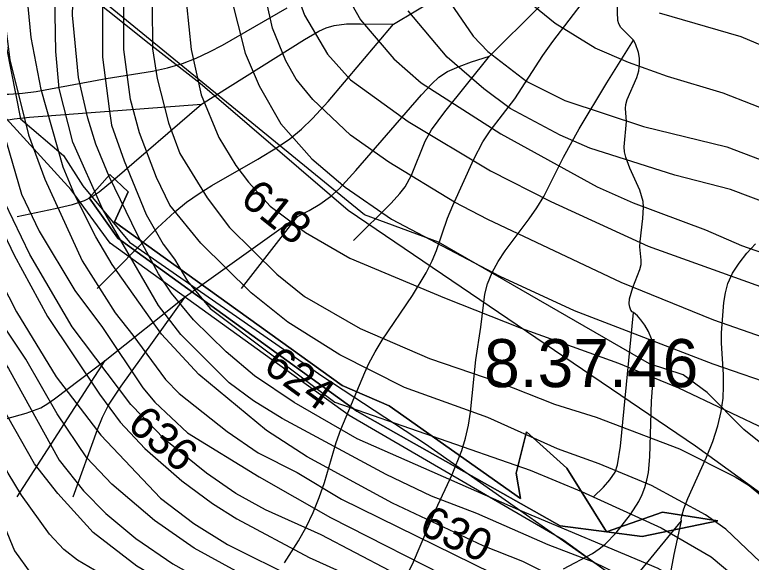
# Model space of a CAD drawing. Extents: x -709584 to -702006, y -1161789 to -1157496.
# Drawn here: x -707935.3 to -707705.2, y -1160100 to -1159929 of the extents above; entities that cross this region are included whole.
import ezdxf

# ---------------------------------------------------------------- set-up
doc = ezdxf.new("R2010")
doc.units = 0
for name, color, linetype in [('102_obvod PÚ', 7, 'Continuous'), ('120_vrstevnice hlavní', 7, 'Continuous'), ('121_vrstevnice hlavní_popis', 7, 'Continuous'), ('122_vrstevnice základní', 7, 'Continuous'), ('408_BPEJ_linie', 7, 'Continuous'), ('409_BPEJ_popis', 7, 'Continuous'), ('411_akumulovaný odtok', 7, 'Continuous')]:
    doc.layers.add(name, color=color, linetype=linetype)

msp = doc.modelspace()

# ---------------------------------------------------------------- linework, layer by layer
at = {"layer": '102_obvod PÚ'}
for points in [[(-707698.9, -1160148.69), (-707729.9, -1160127.32), (-707742.78, -1160108.48), (-707764.12, -1160093), (-707830.79, -1160054.19), (-707905.48, -1160000.3), (-707917.69, -1159983.67), (-707937.88, -1159961.55), (-707944.02, -1159923.62), (-707932.03, -1159906.96), (-707893.28, -1159937.97), (-707877.33, -1159950.42), (-707831.09, -1159990.06), (-707722.66, -1160063.67), (-707693.15, -1160085)], [(-707912, -1159986.19), (-707905.61, -1159978.94), (-707899.9, -1159984.33), (-707904.11, -1159993.64), (-707833.04, -1160044.74), (-707818.33, -1160051.18), (-707777.26, -1160080.04), (-707778.65, -1160072.19), (-707775.41, -1160059.24), (-707762.81, -1160070.55), (-707750.42, -1160090.45), (-707764.92, -1160088.57), (-707828.46, -1160052.75), (-707903.03, -1159998.83), (-707912, -1159986.19)], [(-707912, -1159986.19), (-707903.03, -1159998.83), (-707828.46, -1160052.75), (-707764.92, -1160088.57), (-707750.42, -1160090.45), (-707739.26, -1160091.89), (-707715.64, -1160087.07), (-707732.95, -1160084.32), (-707750.42, -1160090.45), (-707762.81, -1160070.55), (-707775.41, -1160059.24), (-707778.65, -1160072.19), (-707777.26, -1160080.04), (-707818.33, -1160051.18), (-707833.04, -1160044.74), (-707904.11, -1159993.64), (-707899.9, -1159984.33), (-707905.61, -1159978.94), (-707912, -1159986.19)], [(-707750.42, -1160090.45), (-707732.95, -1160084.32), (-707715.64, -1160087.07), (-707739.26, -1160091.89), (-707750.42, -1160090.45)]]:
    msp.add_lwpolyline(points, dxfattribs=at)
at = {"layer": '120_vrstevnice hlavní'}
for points in [[(-708058.68, -1159888.38), (-708051.11, -1159888.87), (-708046.83, -1159889.85), (-708041.28, -1159893.52), (-708031.65, -1159903.76), (-708022.25, -1159919.67), (-708003.15, -1159961.04), (-707995.49, -1159979.84), (-707984.93, -1160002.4), (-707972.49, -1160024.97), (-707953.69, -1160055.05), (-707946.31, -1160070.1), (-707935.32, -1160096.42), (-707930.25, -1160103.51), (-707925.62, -1160107.71), (-707917.96, -1160112.62), (-707911.02, -1160116.09), (-707893.66, -1160122.89), (-707852, -1160141.55), (-707841.59, -1160147.05), (-707827.7, -1160155.87), (-707817.43, -1160163.68), (-707801.66, -1160179.02), (-707794.87, -1160187.26)], [(-707972.06, -1159910.12), (-707968.44, -1159931.82), (-707963.23, -1159956.99), (-707958.17, -1159973.19), (-707951.37, -1159989.39), (-707934.74, -1160021.79), (-707922.3, -1160042.04), (-707908.41, -1160060.26), (-707889.75, -1160079.93), (-707879.34, -1160087.89), (-707868.78, -1160094.4), (-707847.08, -1160105.25), (-707810.63, -1160121.74), (-707798.48, -1160128.53), (-707790.38, -1160134.03), (-707781.99, -1160140.68), (-707769.55, -1160153.41), (-707762.32, -1160162.53), (-707758.56, -1160168.17)], [(-707708.37, -1160189.28), (-707715.31, -1160163.25), (-707717.92, -1160155.44), (-707725.44, -1160139.24), (-707731.22, -1160130.41), (-707740.77, -1160120.29), (-707752.34, -1160111.76), (-707776.58, -1160099.69), (-707788.94, -1160094.83), (-707817.29, -1160081.52), (-707843.9, -1160067.06), (-707856.63, -1160058.81), (-707877.75, -1160041.31), (-707889.46, -1160028.73), (-707904.8, -1160007.03), (-707910, -1159998.35), (-707916.51, -1159985.34), (-707920.13, -1159976.66), (-707927.07, -1159952.36), (-707930.11, -1159936.16), (-707931.7, -1159919.96)], [(-707834.06, -1159918.51), (-707827.27, -1159930.66), (-707816.85, -1159942.81), (-707808.32, -1159950.33), (-707783.44, -1159966.24), (-707753.35, -1159982.73), (-707742.07, -1159987.79), (-707719.51, -1159996.18), (-707708.22, -1160001.1), (-707696.94, -1160005.01)], [(-707892.36, -1159925.74), (-707892.21, -1159939.63), (-707890.77, -1159948.89), (-707887.29, -1159962.77), (-707883.68, -1159972.32), (-707875.14, -1159986.2), (-707868.2, -1159995.46), (-707853.45, -1160010.07), (-707844.77, -1160017.01), (-707827.41, -1160026.99), (-707805.71, -1160036.4), (-707784.02, -1160043.77), (-707766.66, -1160050.57), (-707753.64, -1160054.62), (-707727.61, -1160064.6), (-707710.25, -1160073.28), (-707705.91, -1160076.03), (-707697.38, -1160083.11)]]:
    msp.add_lwpolyline(points, dxfattribs=at)
at = {"layer": '122_vrstevnice základní'}
for points in [[(-708067.52, -1159614.9), (-708047.27, -1159627.49), (-708038.59, -1159634.57), (-708011.98, -1159660.03), (-708000.98, -1159672.61), (-707991.87, -1159687.66), (-707989.27, -1159692.86), (-707984.21, -1159706.75), (-707981.02, -1159718.9), (-707979.43, -1159727.58), (-707977.41, -1159751.88), (-707977.41, -1159764.32), (-707976.39, -1159784.28), (-707974.8, -1159798.46), (-707969.31, -1159871.36), (-707964.68, -1159903.76), (-707957.88, -1159940.21), (-707955.57, -1159948.31), (-707952.09, -1159964.22), (-707946.31, -1159981.57), (-707935.46, -1160004.14), (-707925.05, -1160023.23)], [(-707906.82, -1160104.52), (-707915.64, -1160099.31), (-707919.98, -1160095.99), (-707924.47, -1160091.22), (-707933.15, -1160079.07), (-707937.34, -1160072.12), (-707945.73, -1160055.92), (-707957.45, -1160037.41), (-707975.24, -1160005.01), (-707985.07, -1159984.18), (-707998.67, -1159951.78), (-708004.17, -1159937.31), (-708014, -1159916.49), (-708025.14, -1159897.97), (-708029.62, -1159888.71), (-708032.81, -1159877.14), (-708034.25, -1159860.94), (-708034.25, -1159807.71), (-708034.98, -1159786.88), (-708036.13, -1159777.63), (-708041.34, -1159754.48), (-708047.12, -1159740.6), (-708054.21, -1159729.03)], [(-707754.51, -1160194.49), (-707758.56, -1160184.08), (-707764.78, -1160171.06), (-707769.41, -1160163.25), (-707777.51, -1160152.83), (-707782.71, -1160147.63), (-707790.24, -1160141.55), (-707799.64, -1160135.48), (-707810.34, -1160129.55), (-707861.69, -1160105.1), (-707879.19, -1160095.55), (-707891.63, -1160086.88), (-707904.94, -1160075.59), (-707912.75, -1160067.35), (-707922.01, -1160053.61), (-707931.84, -1160036.54), (-707939.51, -1160024.97), (-707948.04, -1160010.5), (-707957.01, -1159993.15), (-707965.98, -1159970), (-707972.63, -1159950.62), (-707974.95, -1159940.21), (-707990.57, -1159885.53)], [(-707998.38, -1159898.84), (-707985.36, -1159936.45), (-707975.53, -1159968.27), (-707967.14, -1159991.41), (-707962.65, -1160000.09), (-707937.2, -1160039.43), (-707921.43, -1160068.07), (-707913.76, -1160077.62), (-707906.82, -1160084.71), (-707897.42, -1160092.52), (-707885.85, -1160100.47), (-707877.17, -1160105.39), (-707817, -1160133.45), (-707801.38, -1160143.72), (-707790.96, -1160152.69), (-707783.15, -1160161.37), (-707773.6, -1160176.56), (-707764.53, -1160193.19)], [(-707700.41, -1160143.29), (-707705.48, -1160131.14), (-707711.41, -1160121.01), (-707717.48, -1160112.91), (-707722.83, -1160108.43), (-707734.26, -1160101.92), (-707777.94, -1160083.55), (-707828.28, -1160061.42), (-707847.95, -1160050.14), (-707860.39, -1160041.75), (-707869.21, -1160034.23), (-707879.48, -1160024.25), (-707886.28, -1160016), (-707890.33, -1160009.93), (-707896.98, -1159997.78), (-707905.81, -1159979.55), (-707910, -1159969.43), (-707912.46, -1159961.32), (-707915.35, -1159948.6), (-707917.23, -1159929.21), (-707916.51, -1159904.62)], [(-707946.31, -1159911.28), (-707941.68, -1159952.65), (-707938.79, -1159965.66), (-707933.15, -1159985.05), (-707927.65, -1159996.62), (-707916.51, -1160015.13), (-707907.83, -1160026.7), (-707895.25, -1160045.51), (-707891.49, -1160049.99), (-707881.36, -1160059.54), (-707858.94, -1160073.28), (-707836.67, -1160086.01), (-707796.17, -1160106.55), (-707777.94, -1160116.96), (-707765.79, -1160124.63), (-707757.69, -1160130.56), (-707751.62, -1160135.91), (-707745.11, -1160143), (-707739.18, -1160150.52), (-707734.84, -1160157.46), (-707729.78, -1160169.03), (-707722.25, -1160194.49)], [(-707681.75, -1160036.69), (-707716.9, -1160024.39), (-707745.83, -1160012.67), (-707787.49, -1159993), (-707797.9, -1159987.51), (-707818.44, -1159975.07), (-707830.45, -1159966.68), (-707842.16, -1159955.54), (-707847.37, -1159949.18), (-707850.55, -1159943.39), (-707854.75, -1159933.26), (-707858.94, -1159914.46)], [(-707940.23, -1159916.78), (-707936.76, -1159943.1), (-707930.98, -1159966.53), (-707925.91, -1159980.42), (-707914.2, -1160005.88), (-707903.93, -1160022.08), (-707898.43, -1160029.02), (-707888.16, -1160042.91), (-707883.97, -1160047.24), (-707868.92, -1160059.1), (-707859.23, -1160065.76), (-707847.08, -1160071.98), (-707833.2, -1160080.22), (-707786.33, -1160103.22), (-707760.3, -1160117.25), (-707743.81, -1160132.29), (-707735.13, -1160143.58), (-707728.91, -1160153.99), (-707724.86, -1160162.09), (-707719.51, -1160176.27), (-707712.56, -1160204.62)], [(-707704.61, -1160162.96), (-707707.35, -1160153.7), (-707713.29, -1160139.82), (-707718.49, -1160130.56), (-707726.16, -1160118.99), (-707734.26, -1160111.03), (-707742.36, -1160105.82), (-707754.51, -1160099.89), (-707768.69, -1160094.54), (-707790.96, -1160084.71), (-707805.14, -1160079.36), (-707819.31, -1160072.56), (-707851.71, -1160055.05), (-707860.68, -1160049.56), (-707868.34, -1160043.92), (-707883.39, -1160028.87), (-707890.33, -1160019.76), (-707907.83, -1159989.68), (-707917.09, -1159968.85), (-707921.43, -1159952.07), (-707922.44, -1159940.5), (-707922.88, -1159917.35)], [(-707700.27, -1160101.92), (-707713.14, -1160089.62), (-707719.51, -1160085.14), (-707736.43, -1160076.03), (-707752.77, -1160069.23), (-707765.79, -1160064.6), (-707787.49, -1160054.77), (-707813.53, -1160045.36), (-707833.78, -1160035.24), (-707849.98, -1160024.97), (-707861.42, -1160015.88), (-707877.17, -1160000.38), (-707886.86, -1159988.52), (-707891.05, -1159979.84), (-707896.26, -1159965.95), (-707899.15, -1159955.54), (-707901.18, -1159939.92), (-707901.18, -1159917.64)], [(-707849.11, -1159917.06), (-707844.77, -1159929.21), (-707837.54, -1159941.36), (-707830.45, -1159949.32), (-707812.37, -1159962.34), (-707786.62, -1159977.81), (-707767.82, -1159987.36), (-707737.44, -1160001.25), (-707691.59, -1160017.74)], [(-707907.83, -1159919.96), (-707907.83, -1159942.23), (-707905.81, -1159958.43), (-707905.09, -1159963.54), (-707901.12, -1159974.68), (-707894.24, -1159991.41), (-707888.88, -1160000.67), (-707885.41, -1160005.3), (-707881.36, -1160012.24), (-707874.28, -1160020.77), (-707835.27, -1160049.96), (-707774.33, -1160071.26)], [(-707718.93, -1160247.43), (-707732.67, -1160183.06), (-707743.76, -1160157.13), (-707753.21, -1160144.45), (-707759.86, -1160138.37), (-707771.87, -1160129.11), (-707801.66, -1160110.02), (-707818.15, -1160102.64), (-707839.56, -1160091.36), (-707856.92, -1160083.55), (-707866.18, -1160078.49), (-707875.43, -1160072.12), (-707888.31, -1160061.71), (-707899.01, -1160050.72), (-707917.38, -1160026.42), (-707930.54, -1160003.85), (-707938.35, -1159987.65), (-707946.02, -1159964.51), (-707950.5, -1159941.36), (-707953.54, -1159920.53)], [(-707867.91, -1159922.85), (-707863.28, -1159941.07), (-707858.94, -1159951.2), (-707852.15, -1159963.06), (-707842.45, -1159974.05), (-707832.04, -1159982.88), (-707817.58, -1159992.86), (-707783.73, -1160010.65), (-707760.58, -1160021.35), (-707717.19, -1160037.99), (-707695.5, -1160045.51)], [(-707881.65, -1159925.74), (-707880.21, -1159939.92), (-707877.02, -1159954.09), (-707871.53, -1159967.4), (-707866.18, -1159976.08), (-707862.27, -1159981.29), (-707855.47, -1159988.81), (-707844.48, -1159997.05), (-707830.59, -1160005.01), (-707801.08, -1160017.45), (-707777.07, -1160026.85), (-707746.7, -1160037.84), (-707727.9, -1160045.51), (-707698.97, -1160059.25)], [(-707799.21, -1159925.45), (-707792.12, -1159935.72), (-707787.49, -1159940.5), (-707775.34, -1159949.9), (-707763.48, -1159955.83), (-707738.89, -1159963.93), (-707712.85, -1159970.29), (-707697.23, -1159976.22)], [(-707695.93, -1159960.6), (-707714.01, -1159953.51), (-707731.37, -1159948.31), (-707743.52, -1159943.97), (-707753.93, -1159939.48), (-707766.52, -1159931.82), (-707773.17, -1159926.32)], [(-707694.34, -1159990.11), (-707711.7, -1159983.6), (-707729.05, -1159979.12), (-707755.67, -1159970.73), (-707764.92, -1159966.68), (-707780.55, -1159958.29), (-707788.79, -1159952.21), (-707800.22, -1159942.23), (-707812.37, -1159927.77)], [(-707733.97, -1159928.49), (-707708.51, -1159935.87), (-707699.83, -1159939.48)], [(-707770.97, -1160194.33), (-707783.73, -1160174.53), (-707790.09, -1160167.01), (-707800.51, -1160157.32), (-707816.71, -1160145.17), (-707828.86, -1160137.21), (-707838.98, -1160132.29), (-707863.57, -1160119.13), (-707885.56, -1160107.99), (-707897.13, -1160101.2), (-707910.73, -1160090.64), (-707921.86, -1160078.49), (-707929.09, -1160069.23), (-707943.7, -1160043.77), (-707956.72, -1160025.26), (-707963.23, -1160013.69)], [(-707925.05, -1160023.23), (-707908.84, -1160047.53), (-707902.34, -1160056.21), (-707894.67, -1160064.46), (-707883.1, -1160074.58), (-707873.55, -1160081.67), (-707865.89, -1160086.44), (-707843.32, -1160098.45), (-707806.87, -1160114.94), (-707792.98, -1160123.04), (-707780.55, -1160131.14), (-707769.26, -1160140.25), (-707759.43, -1160149.94), (-707754.37, -1160156.31), (-707751.18, -1160161.37), (-707741.86, -1160181.43), (-707734.29, -1160205.89)], [(-707774.33, -1160071.26), (-707758.27, -1160077.91), (-707733.39, -1160089.19), (-707717.77, -1160098.3), (-707710.68, -1160104.23), (-707702.87, -1160113.2), (-707698.53, -1160120.15), (-707693.18, -1160131.72), (-707691.73, -1160138.23), (-707686.87, -1160175.56), (-707684.87, -1160184.79), (-707679.29, -1160205.77)]]:
    msp.add_lwpolyline(points, dxfattribs=at)
at = {"layer": '408_BPEJ_linie'}
msp.add_lwpolyline([(-707697, -1160067), (-707707.5, -1160058.5), (-707719, -1160047), (-707726.5, -1160041.5), (-707737, -1160038), (-707802.88, -1160000), (-707826, -1159991.5), (-707927, -1159909), (-707941, -1159924), (-707933.5, -1159961.5), (-707920, -1159973), (-707914, -1159982.5), (-707899.46, -1160000), (-707839, -1160042), (-707807, -1160063), (-707740, -1160110), (-707729.5, -1160129), (-707705, -1160143)], dxfattribs=at)
at = {"layer": '411_akumulovaný odtok'}
for p, q in [((-707816.99, -1159932), (-707791.99, -1159917)), ((-707881.99, -1160017), (-707846.99, -1159992)), ((-707864.49, -1160014.5), (-707846.99, -1159992)), ((-707906.99, -1160037), (-707881.99, -1160017)), ((-707934.49, -1160079.5), (-707906.99, -1160037))]:
    msp.add_line(p, q, dxfattribs=at)
for points in [[(-707786.99, -1159942), (-707771.66, -1159926.74), (-707768.33, -1159923.05), (-707766.28, -1159920.4), (-707761.65, -1159913.21), (-707736.99, -1159872)], [(-707741.99, -1159937), (-707745.91, -1159933.07), (-707746.63, -1159931.86), (-707746.88, -1159930.88), (-707747.03, -1159928.24), (-707746.99, -1159912)], [(-707851.03, -1160100.1), (-707846.6, -1160093.24), (-707844.25, -1160089.03), (-707842.05, -1160084.47), (-707840.17, -1160079.77), (-707838.57, -1160075.06), (-707834.93, -1160062.59), (-707833.47, -1160058.54), (-707825.97, -1160040.77), (-707824.63, -1160037.9), (-707822.66, -1160034.25), (-707820.48, -1160030.68), (-707811.06, -1160016.7), (-707806.75, -1160009.56), (-707804.93, -1160005.87), (-707803.59, -1160002.59), (-707800.06, -1159992.55), (-707798.46, -1159988.58), (-707791.83, -1159974.15), (-707789.04, -1159968.71), (-707786.77, -1159965.27), (-707779.11, -1159955.29), (-707770.36, -1159941.8), (-707767.23, -1159937.35), (-707756.96, -1159924.01)], [(-707999.49, -1159934.5), (-707999.18, -1159934.89), (-707998.12, -1159935.61), (-707996.36, -1159936.55), (-707992.8, -1159938.08), (-707977.33, -1159943.67), (-707961.58, -1159949.89), (-707956.64, -1159951.33), (-707952.13, -1159952.28), (-707944.46, -1159953.52), (-707941.28, -1159953.82), (-707937.11, -1159953.83), (-707932.88, -1159953.51), (-707928.59, -1159952.95), (-707906.74, -1159948.96), (-707892.26, -1159946.61), (-707887.54, -1159945.59), (-707882.92, -1159944.26), (-707878.64, -1159942.61), (-707874.47, -1159940.65), (-707870.37, -1159938.49), (-707850.21, -1159926.89)], [(-707876.99, -1159957), (-707844.79, -1159936.77), (-707840.3, -1159934.16), (-707837.99, -1159933.08), (-707835.55, -1159932.35), (-707831.68, -1159931.91), (-707827.25, -1159931.83), (-707816.99, -1159932)], [(-707909.49, -1160014.5), (-707890.65, -1159995.51), (-707885.32, -1159990.58), (-707881.58, -1159987.53), (-707877.71, -1159984.86), (-707873.7, -1159982.37), (-707859.32, -1159974.09), (-707853.25, -1159970.42), (-707849.37, -1159967.79), (-707845.71, -1159964.8), (-707842.28, -1159961.44), (-707837.4, -1159956.09), (-707816.99, -1159932)], [(-707813.01, -1160104.53), (-707810.74, -1160099.79), (-707803.81, -1160083.75), (-707798.63, -1160072.6), (-707795.62, -1160065.08), (-707794.45, -1160061.24), (-707793.55, -1160057.21), (-707792.91, -1160053.13), (-707791.23, -1160036.81), (-707789.74, -1160026.61), (-707788.44, -1160016.32), (-707787.62, -1160013.02), (-707786.17, -1160009.48), (-707784.27, -1160006.05), (-707782.04, -1160002.69), (-707774.59, -1159992.7), (-707772.17, -1159989.28), (-707769.97, -1159985.74), (-707763.88, -1159973.54), (-707758.93, -1159964.66), (-707750.3, -1159950.31), (-707741.99, -1159937)], [(-707741.99, -1160022), (-707742.37, -1160021.8), (-707742.79, -1160021.24), (-707743.16, -1160020.37), (-707743.37, -1160019.25), (-707743.29, -1160017.72), (-707742.22, -1160014.14), (-707740.02, -1160008.6), (-707739.66, -1160007), (-707739.62, -1160005.67), (-707739.99, -1160001.48), (-707739.95, -1159999.8), (-707739.06, -1159992.67), (-707738.87, -1159989.07), (-707739.03, -1159987.29), (-707740.03, -1159983.78), (-707743.15, -1159976.95), (-707744.42, -1159973.54), (-707744.78, -1159971.83), (-707744.88, -1159970.24), (-707744.2, -1159962.4), (-707744.46, -1159958.32), (-707744.38, -1159957.01), (-707744.01, -1159955.53), (-707740.95, -1159948.66), (-707740.36, -1159946.57), (-707740.09, -1159944.46), (-707740.16, -1159942.57), (-707740.46, -1159940.82), (-707741.34, -1159938.1), (-707741.99, -1159937)], [(-707846.99, -1159992), (-707843.33, -1159990.19), (-707839.95, -1159988.22), (-707836.62, -1159985.83), (-707833.96, -1159983.4), (-707828.73, -1159977.62), (-707808.2, -1159954.02), (-707805.01, -1159950.63), (-707802.76, -1159948.56), (-707800.1, -1159946.78), (-707796.49, -1159945.16), (-707792.62, -1159943.77), (-707786.99, -1159942)], [(-707829.49, -1159999.5), (-707817.72, -1159987.9), (-707814.96, -1159984.89), (-707813.31, -1159982.76), (-707811.3, -1159979.14), (-707807.13, -1159968.54), (-707805.08, -1159964.92), (-707800.97, -1159959.36), (-707786.99, -1159942)], [(-707954.49, -1159974.5), (-707948.94, -1159968.71), (-707944.34, -1159964.63), (-707942.9, -1159963.66), (-707941.54, -1159962.97), (-707938.6, -1159962.05), (-707935.48, -1159961.52), (-707930.66, -1159961.03), (-707876.99, -1159957)], [(-707934.49, -1159992), (-707922.67, -1159989.54), (-707917.25, -1159988.25), (-707913.46, -1159987), (-707911.12, -1159985.8), (-707908.93, -1159984.3), (-707904.74, -1159980.91), (-707876.99, -1159957)], [(-707726.99, -1160087), (-707727.09, -1160086.5), (-707726.85, -1160085.21), (-707726.25, -1160083.25), (-707725, -1160080.04), (-707719.23, -1160067.12), (-707717.27, -1160062.27), (-707715.65, -1160057.4), (-707714.59, -1160052.88), (-707714.02, -1160048.7), (-707713.85, -1160044.97), (-707713.9, -1160041.31), (-707714.56, -1160031.57), (-707714.53, -1160028.36), (-707713.75, -1160018.92), (-707713.3, -1160015.88), (-707712.52, -1160012.94), (-707711.03, -1160009.69), (-707709.01, -1160006.56), (-707706.61, -1160003.52), (-707703.93, -1160000.54)], [(-707916.99, -1160079.5), (-707909.42, -1160058.52), (-707907.86, -1160054.67), (-707905.97, -1160050.94), (-707902.04, -1160044.98), (-707881.99, -1160017)], [(-707763.87, -1160101.99), (-707754.79, -1160097.19), (-707752.68, -1160095.78), (-707750.82, -1160094.27), (-707747.41, -1160090.83), (-707742.9, -1160085.08), (-707740.36, -1160080.96), (-707739.29, -1160078.82), (-707738.42, -1160076.61), (-707737.79, -1160074.31), (-707737.35, -1160071.95), (-707736.86, -1160067.09), (-707736.41, -1160049.65), (-707735.63, -1160039.99), (-707735.52, -1160035), (-707735.79, -1160032.52), (-707736.37, -1160030.18), (-707737.32, -1160027.92), (-707738.48, -1160025.94), (-707739.69, -1160024.3), (-707740.78, -1160023.05), (-707741.99, -1160022)], [(-707754.49, -1160079.5), (-707751.37, -1160076.48), (-707749.38, -1160074.22), (-707747.78, -1160071.81), (-707746.97, -1160069.52), (-707746.1, -1160063.7), (-707741.99, -1160022)], [(-707944.49, -1160057), (-707931.73, -1160053.42), (-707927.12, -1160051.74), (-707924.93, -1160050.43), (-707922.83, -1160048.94), (-707906.99, -1160037)], [(-707799.49, -1160149.5), (-707781.7, -1160131.47), (-707777.48, -1160127.5), (-707774.55, -1160125.07), (-707771.41, -1160123.01), (-707768.1, -1160121.51), (-707757.59, -1160118.12), (-707754.24, -1160116.75), (-707752.67, -1160115.91), (-707749.69, -1160113.67), (-707746.97, -1160111.03), (-707743.12, -1160106.69), (-707726.99, -1160087)], [(-707749.49, -1160159.5), (-707737.4, -1160151.11), (-707734.53, -1160148.86), (-707732.11, -1160146.62), (-707729.97, -1160144.17), (-707727.15, -1160140.23), (-707725.54, -1160137.52), (-707724.29, -1160134.76), (-707723.89, -1160133.37), (-707723.69, -1160131.96), (-707723.77, -1160130.46), (-707724.07, -1160128.95), (-707725.1, -1160125.9), (-707728.62, -1160118.19), (-707729.88, -1160115.06), (-707730.74, -1160111.88), (-707730.92, -1160110.28), (-707730.86, -1160107.02), (-707730.45, -1160103.7), (-707729.28, -1160097.52), (-707726.99, -1160087)]]:
    msp.add_lwpolyline(points, dxfattribs=at)

# ---------------------------------------------------------------- texts
at = {"layer": '121_vrstevnice hlavní_popis'}
for s, rotation, p in [('618', 321.4327, (-707865.28, -1159987.46)), ('624', 323.9166, (-707858.12, -1160039.92)), ('636', 319.381, (-707900.56, -1160057.81)), ('630', 335.0771, (-707809.48, -1160090.85))]:
    msp.add_text(s, height=10, rotation=rotation, dxfattribs=at).set_placement(p)
at = {"layer": '409_BPEJ_popis'}
msp.add_text('8.37.46', height=15, dxfattribs=at).set_placement((-707788.68, -1160045.3))

doc.saveas('drawing.dxf')
